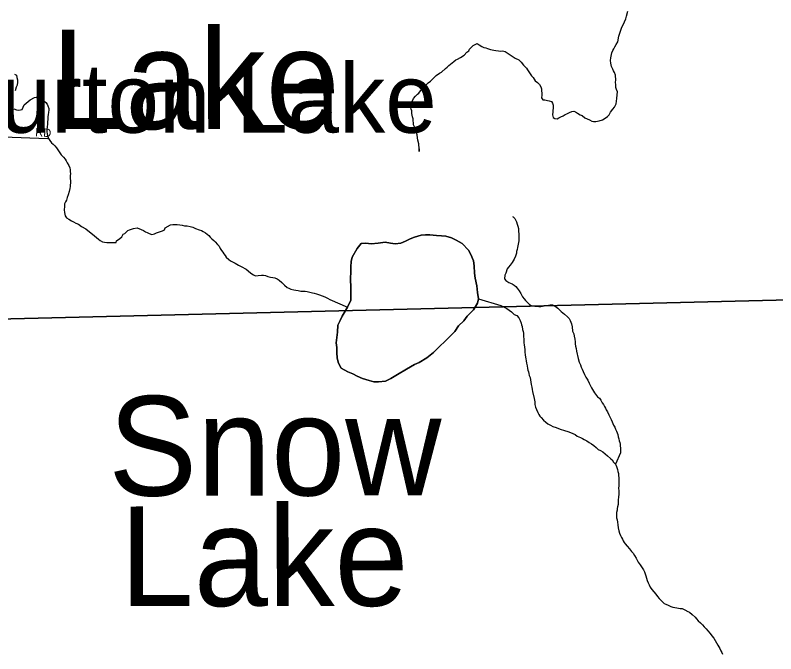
# Model space of a CAD drawing. Extents: x 0 to 34, y 0 to 22.
# Drawn here: x 4.731 to 5.599, y 19.302 to 20.03 of the extents above; entities that cross this region are included whole.
import ezdxf

# ---------------------------------------------------------------- set-up
doc = ezdxf.new("R2010")
doc.units = 0
for name, color, linetype in [('GM_X_Minor_Lake', 7, 'Continuous'), ('GM_X_Minor_Lake_Text', 7, 'Continuous'), ('GM_X_Minor_River', 7, 'Continuous'), ('GM_X_Township', 7, 'Continuous'), ('GM_X_Township_Subdivision', 7, 'Continuous'), ('GM_X_Township_Subdivision_Text', 7, 'Continuous'), ('GM_X_Unincorporated_Text', 7, 'Continuous')]:
    doc.layers.add(name, color=color, linetype=linetype)

msp = doc.modelspace()

# ---------------------------------------------------------------- linework, layer by layer
at = {"layer": 'GM_X_Minor_Lake'}
for points in [[(5.10434, 19.68698), (5.11042, 19.69724), (5.11421, 19.70522), (5.11422, 19.71889), (5.11384, 19.72991), (5.11422, 19.73751), (5.11422, 19.7432), (5.1146, 19.74928), (5.11574, 19.75422), (5.12143, 19.7641), (5.12599, 19.76981), (5.1313, 19.77019), (5.13737, 19.76944), (5.14534, 19.77021), (5.1533, 19.77136), (5.15937, 19.77022), (5.16469, 19.76947), (5.17114, 19.77024), (5.17645, 19.77252), (5.18214, 19.77519), (5.18707, 19.77709), (5.19466, 19.77938), (5.19959, 19.77977), (5.20453, 19.77977), (5.21212, 19.77902), (5.21781, 19.77865), (5.22274, 19.77828), (5.22919, 19.77638), (5.2345, 19.77373), (5.24133, 19.76994), (5.24854, 19.76235), (5.25119, 19.75742), (5.25423, 19.75021), (5.25498, 19.74451), (5.25536, 19.73615), (5.25612, 19.73046), (5.25802, 19.72172), (5.25877, 19.71413), (5.25991, 19.70653), (5.25877, 19.70159), (5.25422, 19.69399), (5.24701, 19.68677), (5.24321, 19.68144), (5.23714, 19.67574), (5.23297, 19.66928), (5.22348, 19.65977), (5.21399, 19.65064), (5.20868, 19.64532), (5.20109, 19.63923), (5.19236, 19.6339), (5.18705, 19.63162), (5.17794, 19.62629), (5.16732, 19.6202), (5.15973, 19.61564), (5.15366, 19.61259), (5.14569, 19.61182), (5.14038, 19.61181), (5.13506, 19.61333), (5.12748, 19.6156), (5.12141, 19.61863), (5.11648, 19.62128), (5.11078, 19.62355), (5.1032, 19.62772), (5.10016, 19.63342), (5.09864, 19.63911), (5.09827, 19.64557), (5.09827, 19.65127), (5.09751, 19.65658), (5.09903, 19.66874), (5.09941, 19.67671), (5.10207, 19.68204), (5.10434, 19.68698)], [(5.25612, 19.73046), (5.25536, 19.73615), (5.25498, 19.74451), (5.25423, 19.75021), (5.25119, 19.75742), (5.24854, 19.76235), (5.24133, 19.76994), (5.2345, 19.77373), (5.22919, 19.77638), (5.22274, 19.77828), (5.21781, 19.77865), (5.21212, 19.77902), (5.20453, 19.77977), (5.19959, 19.77977), (5.19466, 19.77938), (5.18707, 19.77709), (5.18214, 19.77519), (5.17645, 19.77252), (5.17114, 19.77024), (5.16469, 19.76947), (5.15937, 19.77022), (5.1533, 19.77136), (5.14534, 19.77021), (5.13737, 19.76944), (5.1313, 19.77019), (5.12599, 19.76981), (5.12143, 19.7641), (5.11574, 19.75422), (5.1146, 19.74928), (5.11422, 19.7432), (5.11422, 19.73751), (5.11384, 19.72991), (5.11422, 19.71889), (5.11421, 19.70522), (5.11042, 19.69724), (5.10434, 19.68698)], [(5.10434, 19.68698), (5.10207, 19.68204), (5.09941, 19.67671), (5.09903, 19.66874), (5.09751, 19.65658), (5.09827, 19.65127), (5.09827, 19.64557), (5.09864, 19.63911), (5.10016, 19.63342), (5.1032, 19.62772), (5.11078, 19.62355), (5.11648, 19.62128), (5.12141, 19.61863), (5.12748, 19.6156), (5.13506, 19.61333), (5.14038, 19.61181), (5.14569, 19.61182), (5.15366, 19.61259), (5.15973, 19.61564), (5.16732, 19.6202), (5.17794, 19.62629), (5.18705, 19.63162), (5.19236, 19.6339), (5.20109, 19.63923), (5.20868, 19.64532), (5.21399, 19.65064), (5.22348, 19.65977), (5.23297, 19.66928), (5.23714, 19.67574), (5.24321, 19.68144), (5.24701, 19.68677), (5.25422, 19.69399), (5.25877, 19.70159), (5.25991, 19.70653), (5.25877, 19.71413), (5.25802, 19.72172), (5.25612, 19.73046)]]:
    msp.add_lwpolyline(points, dxfattribs=at)
at = {"layer": 'GM_X_Minor_River'}
for points in [[(5.3709, 19.92002), (5.37321, 19.91855), (5.37592, 19.91671), (5.37821, 19.916), (5.38131, 19.91341), (5.384, 19.91232), (5.38669, 19.91086), (5.38939, 19.9094), (5.3913, 19.90906), (5.39396, 19.90912), (5.39774, 19.90996), (5.40152, 19.91118), (5.40341, 19.91199), (5.40715, 19.91473), (5.40901, 19.91667), (5.41085, 19.91975), (5.41344, 19.92322), (5.41529, 19.92554), (5.41711, 19.92938), (5.41812, 19.93549), (5.41841, 19.93967), (5.41872, 19.9431), (5.41752, 19.94573), (5.41671, 19.94799), (5.41665, 19.95103), (5.41658, 19.95407), (5.41691, 19.95636), (5.41641, 19.96204), (5.41521, 19.96506), (5.41402, 19.96693), (5.41322, 19.96882), (5.41202, 19.97183), (5.41118, 19.97561), (5.41073, 19.97864), (5.41105, 19.98169), (5.41206, 19.98741), (5.41353, 19.9901), (5.41463, 19.99203), (5.41572, 19.99433), (5.41718, 19.99702), (5.41902, 20.0001), (5.4204, 20.00659), (5.42325, 20.01577), (5.42652, 20.02306), (5.42835, 20.02614), (5.42905, 20.02919), (5.43045, 20.03492)], [(5.19232, 19.87471), (5.19225, 19.87775), (5.19232, 19.87471), (5.19225, 19.87775), (5.19174, 19.88382), (5.19089, 19.88798), (5.19045, 19.89063), (5.19, 19.89404), (5.18919, 19.89631), (5.18797, 19.90008), (5.18676, 19.90309), (5.18595, 19.90535), (5.18543, 19.91218), (5.18462, 19.91444), (5.18378, 19.91822), (5.18371, 19.92126), (5.18329, 19.92315), (5.18247, 19.92618), (5.1828, 19.92846), (5.18351, 19.93076), (5.18497, 19.93345), (5.18569, 19.93537), (5.18792, 19.93807), (5.19015, 19.9404), (5.19203, 19.94158), (5.19387, 19.94428), (5.19573, 19.94622), (5.19759, 19.94816), (5.2002, 19.95088), (5.20243, 19.95321), (5.20505, 19.95517), (5.20766, 19.95788), (5.21176, 19.96177), (5.21551, 19.96413), (5.21777, 19.96532), (5.22224, 19.9696), (5.22411, 19.97116), (5.22597, 19.9731), (5.22784, 19.97466), (5.23009, 19.97623), (5.23196, 19.97779), (5.23421, 19.97936), (5.23609, 19.98016), (5.23947, 19.98213), (5.2436, 19.98488), (5.24657, 19.98837), (5.24882, 19.98994), (5.24954, 19.99185), (5.25402, 19.99575), (5.25853, 19.99813), (5.26084, 19.99666), (5.26393, 19.99482), (5.26623, 19.99374), (5.26853, 19.99303), (5.27045, 19.99231), (5.27351, 19.99123), (5.27733, 19.99056), (5.27962, 19.99023), (5.28267, 19.98991), (5.28496, 19.98958), (5.28724, 19.98963), (5.2903, 19.98894), (5.30187, 19.98159), (5.3061, 19.9794), (5.30882, 19.9768), (5.31155, 19.97344), (5.31467, 19.97009), (5.31585, 19.96822), (5.31742, 19.96597), (5.31899, 19.96372), (5.32057, 19.9611), (5.32251, 19.95924), (5.32487, 19.95549), (5.32719, 19.95364), (5.32952, 19.95142), (5.3311, 19.94879), (5.33191, 19.94653), (5.33244, 19.93932), (5.33175, 19.93626), (5.33332, 19.93402), (5.33561, 19.93369), (5.33867, 19.93299), (5.34058, 19.93266), (5.34326, 19.93196), (5.34444, 19.93008), (5.34525, 19.92782), (5.34529, 19.92592), (5.34503, 19.92021), (5.34434, 19.91678), (5.34517, 19.91376), (5.34709, 19.91266), (5.34976, 19.91234), (5.35165, 19.91314), (5.3539, 19.91433), (5.35654, 19.91553), (5.35879, 19.91709), (5.36067, 19.91789), (5.36406, 19.91949), (5.3667, 19.92069), (5.36898, 19.92074), (5.3709, 19.92002)], [(4.73014, 19.96307), (4.73244, 19.96198), (4.73288, 19.95933), (4.7337, 19.95668), (4.73375, 19.95403), (4.73307, 19.95059), (4.73197, 19.94829), (4.73092, 19.94408)], [(4.72946, 19.92353), (4.73253, 19.92246), (4.73482, 19.92213), (4.73709, 19.92256), (4.73898, 19.92298), (4.74116, 19.92797), (4.74826, 19.93382), (4.75315, 19.93659), (4.75504, 19.93701), (4.75851, 19.9348), (4.76197, 19.93336), (4.76388, 19.93264), (4.76582, 19.93078), (4.76738, 19.92892), (4.76819, 19.92704), (4.76939, 19.92402), (4.76943, 19.92212), (4.7691, 19.91983), (4.76879, 19.91679), (4.76844, 19.91488), (4.76814, 19.91146), (4.76782, 19.90879), (4.76786, 19.90651), (4.76757, 19.9027), (4.76723, 19.90042), (4.7673, 19.89738), (4.76735, 19.8951), (4.76777, 19.89321), (4.76898, 19.88982), (4.77055, 19.88757), (4.77251, 19.88495), (4.77445, 19.88309), (4.77639, 19.88124), (4.77834, 19.879), (4.78346, 19.87113), (4.78617, 19.86853), (4.78812, 19.86629), (4.78931, 19.86404), (4.7905, 19.86178), (4.79209, 19.85878), (4.79329, 19.85614), (4.79372, 19.85387), (4.79377, 19.8516), (4.79419, 19.84971), (4.79386, 19.84704), (4.79392, 19.84438), (4.79399, 19.84096), (4.79404, 19.83868), (4.7937, 19.83678)], [(4.7937, 19.83678), (4.79374, 19.83488), (4.79341, 19.83259), (4.79272, 19.82915), (4.79166, 19.82533), (4.79021, 19.82226), (4.78951, 19.81921), (4.78841, 19.81728), (4.78732, 19.81498), (4.78738, 19.81194), (4.78709, 19.80813), (4.78715, 19.8051), (4.78799, 19.80131), (4.78956, 19.79907), (4.79226, 19.7976), (4.79534, 19.79577), (4.79764, 19.79468), (4.80034, 19.79322), (4.80341, 19.79177), (4.80689, 19.78918), (4.81151, 19.78662), (4.81577, 19.7833), (4.81924, 19.78071), (4.82622, 19.77478), (4.82815, 19.77331), (4.83085, 19.77185), (4.83314, 19.77152), (4.83581, 19.7712), (4.84076, 19.77092), (4.84456, 19.77101), (4.84646, 19.77105), (4.8468, 19.77296), (4.85055, 19.7757), (4.85279, 19.77764), (4.85425, 19.78034), (4.85614, 19.78114), (4.85948, 19.78463), (4.86137, 19.78543), (4.8659, 19.78705), (4.87007, 19.7879), (4.87468, 19.78572), (4.87736, 19.78464), (4.87968, 19.78317), (4.88159, 19.78245), (4.8839, 19.78136), (4.88697, 19.78029), (4.89, 19.78073), (4.89226, 19.78192), (4.89905, 19.78435), (4.90131, 19.78554), (4.9024, 19.78785), (4.90842, 19.79102), (4.91107, 19.79145), (4.91602, 19.79156), (4.91907, 19.79125), (4.92174, 19.79092), (4.92441, 19.79022), (4.92746, 19.78991), (4.9309, 19.78922), (4.93396, 19.78853), (4.93704, 19.78708), (4.94087, 19.78564), (4.94355, 19.78456), (4.94548, 19.78346), (4.94817, 19.782), (4.95204, 19.77905), (4.9536, 19.77718), (4.95555, 19.77532), (4.95787, 19.77347), (4.95943, 19.77161), (4.96216, 19.76863), (4.96372, 19.76676), (4.96491, 19.76413), (4.96648, 19.76188), (4.96805, 19.76002), (4.96923, 19.75814), (4.97079, 19.75628), (4.97197, 19.7544), (4.97508, 19.75143), (4.97701, 19.74995), (4.9797, 19.74849), (4.98201, 19.7474), (4.98393, 19.7463), (4.98586, 19.7452), (4.98893, 19.74375), (4.99471, 19.74046), (4.99703, 19.73861), (5.00013, 19.73602), (5.00321, 19.73418), (5.00552, 19.73309), (5.00856, 19.73316), (5.01236, 19.73362), (5.01464, 19.73367), (5.01693, 19.73334), (5.01961, 19.73226), (5.02267, 19.73157), (5.02534, 19.73124), (5.02726, 19.73053), (5.02994, 19.72945), (5.03226, 19.72798), (5.03536, 19.72538)], [(5.29883, 19.80074), (5.29966, 19.80029), (5.3016, 19.79844), (5.3032, 19.79467), (5.30402, 19.79203), (5.30483, 19.78977), (5.30565, 19.78713), (5.30585, 19.77763), (5.30595, 19.77307), (5.30527, 19.76926), (5.30459, 19.76544), (5.30426, 19.76316), (5.30355, 19.76086), (5.30321, 19.75896), (5.30214, 19.75551), (5.30069, 19.75206), (5.29849, 19.74821), (5.29627, 19.74512), (5.29442, 19.7428), (5.29256, 19.74086), (5.29115, 19.73589), (5.29005, 19.73359), (5.28976, 19.7294), (5.29132, 19.72754), (5.2948, 19.72533), (5.29825, 19.72389), (5.30056, 19.72242), (5.3025, 19.72094), (5.30407, 19.7187), (5.30641, 19.71571), (5.30838, 19.71271), (5.31036, 19.70895), (5.31231, 19.70671), (5.31349, 19.70484), (5.31582, 19.70261), (5.31815, 19.70038), (5.32008, 19.69928), (5.32428, 19.69824), (5.32885, 19.69796), (5.33114, 19.698), (5.33492, 19.69885), (5.33796, 19.69929), (5.34175, 19.69976), (5.34441, 19.69982), (5.34633, 19.6991), (5.35058, 19.69615), (5.35446, 19.69243), (5.35834, 19.6891), (5.36144, 19.68613), (5.36338, 19.68427), (5.36457, 19.68201), (5.36618, 19.67825), (5.36701, 19.67485), (5.3675, 19.66992), (5.3687, 19.6669), (5.36914, 19.66425), (5.36997, 19.66085), (5.37042, 19.65744), (5.37047, 19.65516), (5.37091, 19.65251), (5.37135, 19.64986), (5.37179, 19.64683), (5.37387, 19.63852), (5.3751, 19.63437), (5.37631, 19.63135), (5.37712, 19.62871), (5.37831, 19.62646), (5.37951, 19.62382), (5.38111, 19.62044), (5.38269, 19.61743), (5.38467, 19.61406), (5.38627, 19.61029), (5.38904, 19.60503), (5.39259, 19.59941), (5.39573, 19.59492), (5.39804, 19.59345), (5.39961, 19.5912), (5.4012, 19.58782), (5.40277, 19.58595), (5.40395, 19.5837), (5.40513, 19.58182), (5.40594, 19.57994), (5.40713, 19.57768), (5.40872, 19.5743), (5.4103, 19.57129), (5.4115, 19.56904), (5.41269, 19.56641), (5.41349, 19.56453), (5.41429, 19.56264), (5.41548, 19.56039), (5.41629, 19.55813), (5.41749, 19.55549), (5.41829, 19.55361), (5.41909, 19.55173), (5.41953, 19.54908), (5.42034, 19.54681), (5.42077, 19.54454), (5.42119, 19.54265)], [(5.03536, 19.72538), (5.03846, 19.72241), (5.04156, 19.71982), (5.04349, 19.71872), (5.04579, 19.71763), (5.04923, 19.71695), (5.05152, 19.71662), (5.05419, 19.71629), (5.05725, 19.7156), (5.05915, 19.71564), (5.0622, 19.71533), (5.06449, 19.715), (5.0706, 19.71361), (5.07252, 19.71327), (5.07519, 19.71257), (5.07827, 19.71112), (5.08133, 19.71005), (5.0844, 19.70897), (5.08747, 19.70752), (5.09017, 19.70606), (5.11042, 19.69724)], [(5.25991, 19.70653), (5.28546, 19.69929), (5.28777, 19.69782), (5.29008, 19.69673), (5.29239, 19.69564), (5.29509, 19.6938), (5.29779, 19.69196), (5.3009, 19.68899), (5.30359, 19.68753), (5.30593, 19.68492), (5.30752, 19.68191), (5.30872, 19.6789), (5.30914, 19.67701), (5.30994, 19.67513), (5.3104, 19.67172), (5.31083, 19.66944), (5.31125, 19.66755), (5.3113, 19.66528), (5.31134, 19.66338), (5.31177, 19.6611), (5.31181, 19.65883), (5.31186, 19.65655), (5.31229, 19.65428), (5.31235, 19.65162), (5.31278, 19.64897), (5.31285, 19.64593), (5.3133, 19.6429), (5.31373, 19.64025), (5.31415, 19.63836), (5.31458, 19.63609), (5.31464, 19.63343), (5.31546, 19.63041), (5.31591, 19.62738), (5.31634, 19.62511), (5.31714, 19.62322), (5.31756, 19.62133), (5.31799, 19.61906), (5.3188, 19.6168), (5.31923, 19.61415), (5.31967, 19.6115), (5.32011, 19.60885), (5.32093, 19.60583), (5.32137, 19.60318), (5.3218, 19.60091), (5.32349, 19.59296), (5.32391, 19.59107), (5.32433, 19.58918), (5.3244, 19.58614), (5.32522, 19.58312), (5.32604, 19.58048), (5.32763, 19.5771), (5.32882, 19.57484), (5.33, 19.57297), (5.33157, 19.5711), (5.33429, 19.56812), (5.337, 19.5659), (5.33933, 19.56405), (5.34202, 19.56259), (5.34471, 19.56113), (5.34855, 19.55969), (5.35315, 19.55789), (5.35813, 19.55648), (5.36195, 19.55542), (5.36503, 19.55397), (5.36771, 19.55289), (5.3704, 19.55181), (5.37272, 19.54996), (5.37656, 19.54852), (5.37886, 19.54743), (5.38079, 19.54633), (5.38387, 19.5445), (5.38619, 19.54265), (5.38889, 19.54119), (5.39159, 19.53935), (5.3943, 19.53713), (5.39663, 19.5349), (5.39932, 19.53344), (5.40202, 19.53198), (5.40473, 19.52975), (5.40744, 19.52753), (5.41054, 19.52456), (5.41248, 19.52308), (5.41405, 19.52046), (5.41639, 19.51785), (5.41759, 19.51521), (5.4188, 19.51182), (5.41923, 19.50955), (5.41966, 19.50728), (5.41972, 19.50462), (5.42014, 19.50273), (5.42034, 19.49324), (5.42002, 19.49057), (5.42008, 19.48753), (5.42016, 19.48373), (5.41986, 19.48031), (5.41954, 19.47726)], [(5.42119, 19.54265), (5.42161, 19.54076), (5.42165, 19.53886), (5.42209, 19.53621), (5.42213, 19.53431), (5.4222, 19.53089), (5.41639, 19.51785)], [(5.41954, 19.47726), (5.4196, 19.4746), (5.41927, 19.47193), (5.41857, 19.46926), (5.41823, 19.46735), (5.41827, 19.46545), (5.41757, 19.46278), (5.41765, 19.45898), (5.4177, 19.4567), (5.41813, 19.45443), (5.41856, 19.45178), (5.41901, 19.44875), (5.41946, 19.44534), (5.4203, 19.44194), (5.42111, 19.43929), (5.42231, 19.43666), (5.42312, 19.4344), (5.4243, 19.43252), (5.4251, 19.43064), (5.42628, 19.42877), (5.42746, 19.42689), (5.4298, 19.42428), (5.43253, 19.4213), (5.43487, 19.41832), (5.43644, 19.41645), (5.43801, 19.41382), (5.43998, 19.41082), (5.44236, 19.40632), (5.44471, 19.40295), (5.44669, 19.39957), (5.44826, 19.39732), (5.44945, 19.39507), (5.45025, 19.39281), (5.45106, 19.39055), (5.45188, 19.3879), (5.4527, 19.38526), (5.45352, 19.38262), (5.4547, 19.38037), (5.4559, 19.37773), (5.45786, 19.37511), (5.46254, 19.36952), (5.4645, 19.3669), (5.46645, 19.36466), (5.46879, 19.36205), (5.4719, 19.35908), (5.47381, 19.35836), (5.47651, 19.3569), (5.47958, 19.35545), (5.48188, 19.35474), (5.48417, 19.35441), (5.48646, 19.35408), (5.48837, 19.35374), (5.49028, 19.3534), (5.49257, 19.35307), (5.49564, 19.35162), (5.4991, 19.34979), (5.50102, 19.34907), (5.50412, 19.34648), (5.50723, 19.34351), (5.50879, 19.34164), (5.51075, 19.33903), (5.51346, 19.33681), (5.51579, 19.33458), (5.51774, 19.33234), (5.52007, 19.33011), (5.52202, 19.32787), (5.52436, 19.32488), (5.52633, 19.32189), (5.52867, 19.31928), (5.53024, 19.31665), (5.53182, 19.31403), (5.5334, 19.3114), (5.53538, 19.30764), (5.53658, 19.30501), (5.53776, 19.30314), (5.53856, 19.30125)]]:
    msp.add_lwpolyline(points, dxfattribs=at)
at = {"layer": 'GM_X_Township'}
for points in [[(4.39527, 21.13849), (4.39642, 21.07579), (4.39783, 20.75619), (4.40828, 20.03359), (4.41032, 19.89257), (4.41345, 19.67639), (5.80276, 19.71015), (6.78196, 19.7315), (7.80054, 19.73953), (8.81703, 19.7645), (9.16225, 19.7691)], [(9.16225, 19.7691), (8.81703, 19.7645), (7.80054, 19.73953), (6.78196, 19.7315), (5.80276, 19.71015), (4.41345, 19.67639), (4.4176, 19.40759), (4.4274, 18.86279), (4.42983, 18.37642)]]:
    msp.add_lwpolyline(points, dxfattribs=at)
at = {"layer": 'GM_X_Township_Subdivision'}
msp.add_lwpolyline([(4.41032, 19.89257), (4.4203, 19.89552), (4.4324, 19.89848), (4.44128, 19.89982), (4.46252, 19.89929), (4.49506, 19.89821), (4.50877, 19.89821), (4.52464, 19.89767), (4.6123, 19.89552), (4.6443, 19.89444), (4.67791, 19.89283), (4.70372, 19.89229), (4.71744, 19.89149), (4.76826, 19.88987)], dxfattribs=at)

# ---------------------------------------------------------------- texts
at = {"layer": 'GM_X_Minor_Lake_Text'}
for s, rotation, p in [('Lake', 0.06752, (4.77197, 19.90038)), ('Snow', 0.06818, (4.83733, 19.48201)), ('Lake', 0.06863, (4.85041, 19.35595))]:
    msp.add_text(s, height=0.113704, rotation=rotation, dxfattribs=at).set_placement(p)
at = {"layer": 'GM_X_Township_Subdivision_Text'}
msp.add_text('RD', height=0.00947, rotation=356.82219, dxfattribs=at).set_placement((4.75371, 19.8923))
at = {"layer": 'GM_X_Unincorporated_Text'}
msp.add_text('Burton Lake', height=0.0789773, rotation=0.00001, dxfattribs=at).set_placement((4.64277, 19.89631))

doc.saveas('drawing.dxf')
